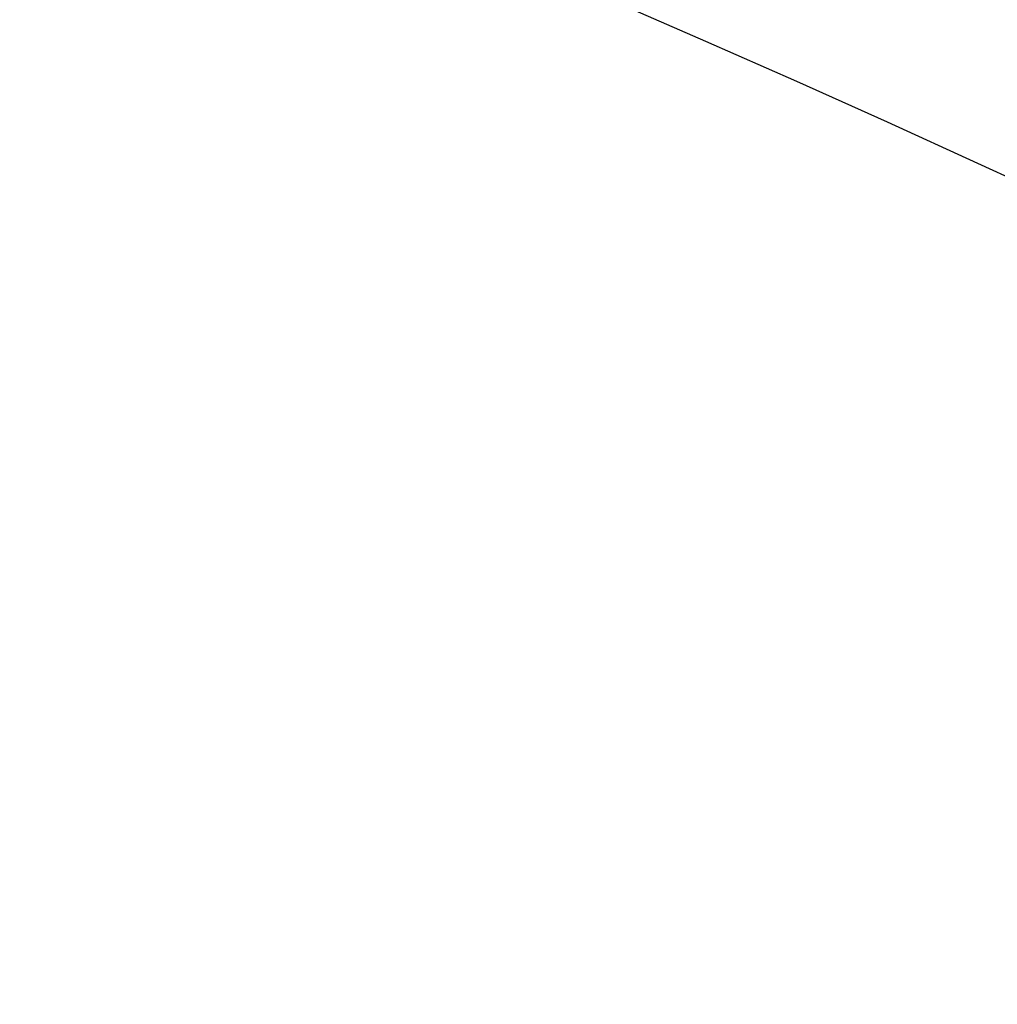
# Model space of a CAD drawing. Header units: millimetres. Extents: x 0 to 297, y 0 to 210.
# Tile 363 of 438: x 242.773 to 242.986, y 157.885 to 158.099. Entities that reach past the tile are written whole.
import ezdxf

# ---------------------------------------------------------------- set-up
doc = ezdxf.new("R2010")
doc.units = ezdxf.units.MM
doc.header["$LTSCALE"] = 16.335
doc.layers.get('0').update_dxf_attribs({"linetype": 'CONTINUOUS'})
doc.layers.add('AXES_REF', color=7, linetype='CONTINUOUS')

msp = doc.modelspace()

# ---------------------------------------------------------------- linework, layer by layer
at = {"color": 7, "linetype": 'Continuous'}
for radius in [5.8174969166, 5.817, 5.7797484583]:
    msp.add_circle((241.4979109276, 154.8339782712), radius, dxfattribs=at)
msp.add_arc((241.4979109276, 154.8339782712), 5.76, 278.2771290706, 261.7228709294, dxfattribs=at)
at = {"layer": 'AXES_REF', "color": 9, "linetype": 'Continuous'}
msp.add_circle((241.4979109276, 154.8339782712), 3.5571461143, dxfattribs=at)
at = {"layer": 'AXES_REF', "color": 7, "linetype": 'Continuous'}
msp.add_arc((241.4979109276, 154.8339782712), 5.892, 113.0826660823, 66.91733391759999, dxfattribs=at)
at = {"layer": 'AXES_REF', "color": 9, "linetype": 'Continuous'}
msp.add_arc((241.4979109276, 154.8339782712), 5.3067073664, 94.4118118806, 85.5881881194, dxfattribs=at)

doc.saveas('drawing.dxf')
